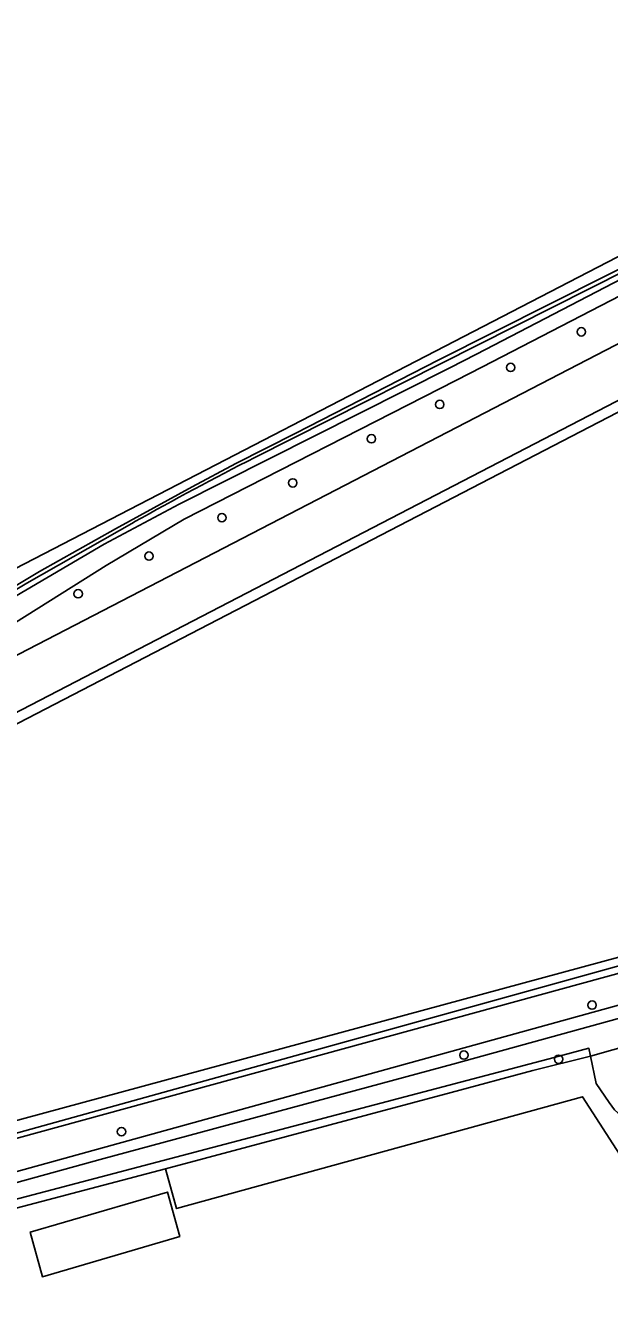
# Model space of a CAD drawing. Extents: x 164494 to 166241, y 382475 to 384495.
# Drawn here: x 164830.8 to 164898.8, y 383564.6 to 383714.6 of the extents above; entities that cross this region are included whole.
import ezdxf

# ---------------------------------------------------------------- set-up
doc = ezdxf.new("R2010")
doc.units = 0
for name, color, linetype in [('IMGEO_Berm_halfverhard', 7, 'Continuous'), ('IMGEO_Boom', 7, 'Continuous'), ('IMGEO_Bouwland', 7, 'Continuous'), ('IMGEO_Erf', 7, 'Continuous'), ('IMGEO_Groenvoorziening', 7, 'Continuous'), ('IMGEO_Haag', 7, 'Continuous'), ('IMGEO_Hek', 7, 'Continuous'), ('IMGEO_Loofbos', 7, 'Continuous'), ('IMGEO_Oever', 7, 'Continuous'), ('IMGEO_Pand', 7, 'Continuous'), ('IMGEO_Rijbaan_lokaal_gesloten', 7, 'Continuous'), ('IMGEO_Waterloop', 7, 'Continuous')]:
    doc.layers.add(name, color=color, linetype=linetype)

msp = doc.modelspace()

# ---------------------------------------------------------------- linework, layer by layer
at = {"layer": 'IMGEO_Berm_halfverhard'}
for points in [[(164857.49, 383664.27), (164918.16, 383694.89), (164990.21, 383731.63), (164992.01, 383732.54), (164993.81, 383733.45)], [(164976.85, 383725.17), (164953.21, 383713.15), (164938.76, 383705.81), (164924.55, 383698.62), (164878.88, 383675.63), (164862.3, 383667.12), (164855.28, 383663.57), (164850.2, 383660.84), (164841.27, 383655.96), (164832.44, 383650.98), (164820.83, 383644.04), (164820.9, 383643.93), (164821.05, 383643.71), (164830.96, 383649.63), (164843.46, 383656.75)]]:
    msp.add_lwpolyline(points, dxfattribs=at)
msp.add_arc((165044.98, 383297.53), 411.89, 117.0768, 119.2917, dxfattribs=at)
at = {"layer": 'IMGEO_Boom'}
for centre in [(164895.54, 383678.93), (164887.31, 383674.78), (164879.05, 383670.47), (164871.09, 383666.46), (164861.92, 383661.31), (164853.68, 383657.26), (164845.18, 383652.78), (164836.93, 383648.39), (164896.79, 383600.43), (164881.86, 383594.6), (164892.89, 383594.12), (164841.98, 383585.67)]:
    msp.add_circle(centre, 0.489, dxfattribs=at)
at = {"layer": 'IMGEO_Bouwland'}
for points in [[(164989.19, 383722.73), (164927.7, 383692), (164928.88, 383685.99), (164932.69, 383675.97), (164931.61, 383675.42), (164928.23, 383684.3), (164824.66, 383630.58)], [(164816.55, 383583.41), (164902.62, 383606.74), (164906.79, 383607.95), (164911.84, 383609.44), (164914.57, 383615.3), (164950.65, 383625.36), (164939.7, 383654.17), (164934.41, 383668.07), (164935.49, 383668.59), (164952.24, 383624.56), (164957.95, 383620.5), (164964.5, 383620.21), (164972.14, 383619.93), (164987.22, 383617.3), (165008.51, 383612.87)]]:
    msp.add_lwpolyline(points, dxfattribs=at)
at = {"layer": 'IMGEO_Erf'}
msp.add_lwpolyline([(164920.62, 383557.77), (164914.46, 383581.9), (164900.41, 383582.4), (164895.68, 383589.74), (164848.39, 383576.71), (164847.12, 383581.32), (164808.73, 383571.24), (164817.84, 383532.83)], dxfattribs=at)
msp.add_lwpolyline([(164832.77, 383568.75), (164831.34, 383573.96), (164847.33, 383578.63), (164848.76, 383573.43)], close=True, dxfattribs=at)
at = {"layer": 'IMGEO_Groenvoorziening'}
for points in [[(164802.51, 383588.73), (164799.07, 383603.38), (164797.1, 383611.73), (164802.6, 383625.63), (164809.89, 383633.96), (164816.08, 383639.05), (164826.55, 383646.32), (164839.94, 383654.17), (164848.68, 383658.82), (164880.21, 383674.74), (164883.32, 383676.34), (164927.21, 383699.15), (164948.87, 383710.09), (164959.25, 383715), (164967.4, 383719.26), (164974.26, 383722.56), (164975.93, 383723.27), (164988.54, 383730.22), (164989.34, 383730.51), (164989.81, 383729.48), (164990.82, 383729.99), (164990.21, 383731.63), (164918.16, 383694.89), (164857.49, 383664.27)], [(164824.09, 383631.63), (164928.88, 383685.99), (164927.7, 383692), (164811.53, 383631.8)], [(164824.66, 383630.58), (164928.23, 383684.3), (164931.61, 383675.42), (164932.69, 383675.97), (164928.88, 383685.99), (164824.09, 383631.63)], [(164815.99, 383581.68), (164912.9, 383608.61), (164915.43, 383614.29), (164952.24, 383624.56), (164935.49, 383668.59), (164934.41, 383668.07), (164939.7, 383654.17), (164950.65, 383625.36), (164914.57, 383615.3), (164911.84, 383609.44), (164906.79, 383607.95), (164902.62, 383606.74), (164816.55, 383583.41)], [(164843.46, 383656.75), (164830.96, 383649.63), (164821.05, 383643.71), (164820.9, 383643.93), (164815.74, 383640.75), (164812.9, 383639.28), (164808.77, 383637.66), (164803.55, 383636.73), (164799.93, 383636.15)], [(164807.84, 383574.95), (164907.59, 383602.56), (164915.95, 383605.32), (164915.83, 383605.67), (164917.29, 383605.99), (164917.79, 383606.09), (164917.8, 383606.63), (164940.19, 383613.17), (164961.32, 383618.82), (164964.5, 383620.21), (164957.95, 383620.5), (164952.24, 383624.56), (164915.43, 383614.29), (164912.9, 383608.61), (164815.99, 383581.68)]]:
    msp.add_lwpolyline(points, dxfattribs=at)
msp.add_lwpolyline([(164927.7, 383692), (164989.19, 383722.73), (164990.71, 383719.49), (164992.61, 383719.6), (165020.73, 383644.93), (165022.66, 383645.63), (164991.9, 383727.14), (164990.82, 383729.99), (164989.81, 383729.48), (164977.89, 383723.43), (164974.05, 383721.63), (164968.25, 383718.66), (164954.72, 383711.67), (164940.08, 383703.71), (164928.81, 383698.02), (164884.02, 383674.85), (164880.93, 383673.27), (164849.26, 383657.07), (164840.2, 383651.69), (164828.27, 383644.18), (164817.85, 383637.08), (164811.53, 383631.8)], close=True, dxfattribs=at)
msp.add_arc((165044.98, 383297.53), 411.89, 117.0768, 119.2917, dxfattribs=at)
at = {"layer": 'IMGEO_Haag'}
for points in [[(164824.66, 383630.58), (164928.23, 383684.3), (164931.61, 383675.42), (164932.69, 383675.97), (164928.88, 383685.99), (164824.09, 383631.63)], [(164815.99, 383581.68), (164912.9, 383608.61), (164915.43, 383614.29), (164952.24, 383624.56), (164935.49, 383668.59), (164934.41, 383668.07), (164939.7, 383654.17), (164950.65, 383625.36), (164914.57, 383615.3), (164911.84, 383609.44), (164906.79, 383607.95), (164902.62, 383606.74), (164816.55, 383583.41)]]:
    msp.add_lwpolyline(points, dxfattribs=at)
at = {"layer": 'IMGEO_Hek'}
for points in [[(164811.16, 383604.87), (164810.55, 383607.29), (164810.57, 383610.42), (164811.02, 383614.01), (164811.97, 383617.6), (164813.61, 383620.91), (164815.73, 383624), (164818.24, 383626.63), (164820.95, 383628.51), (164824.66, 383630.58), (164928.23, 383684.3), (164939.7, 383654.17)], [(164939.7, 383654.17), (164950.65, 383625.36), (164914.57, 383615.3), (164910.85, 383607.16), (164817.05, 383581.41)]]:
    msp.add_lwpolyline(points, dxfattribs=at)
at = {"layer": 'IMGEO_Loofbos'}
for points in [[(164897.28, 383591.3), (164896.62, 383594.49), (164889.88, 383592.79), (164880.39, 383590.23), (164847.12, 383581.32), (164848.39, 383576.71), (164895.68, 383589.74), (164900.41, 383582.4), (164914.46, 383581.9), (164920.62, 383557.77)], [(164898.79, 383589.06), (164897.28, 383591.3)]]:
    msp.add_lwpolyline(points, dxfattribs=at)
msp.add_arc((164902.69, 383591.37), 4.53, 210.6729, 262.8172, dxfattribs=at)
at = {"layer": 'IMGEO_Oever'}
for points in [[(164963.99, 383617.99), (164960.38, 383617.14), (164957.24, 383616.51), (164947.75, 383613.72), (164931.98, 383609.47), (164923.62, 383607.29), (164917.42, 383605.66), (164915.95, 383605.32), (164907.59, 383602.56), (164807.84, 383574.95)], [(164808.07, 383573.74), (164839.5, 383582.44), (164881, 383593.65), (164904.2, 383600.06), (164922.41, 383605.28), (164929.02, 383607.23), (164944.53, 383611.21), (164959.99, 383615.65), (164961.1, 383615.87), (164962.08, 383616.04), (164963.23, 383616.06), (164964.57, 383616.06), (164967.13, 383616.07), (164973.33, 383615.3), (164983.07, 383613.24), (165005.7, 383608.91)]]:
    msp.add_lwpolyline(points, dxfattribs=at)
msp.add_lwpolyline([(164889.88, 383592.79), (164896.62, 383594.49), (164896.43, 383595.39), (164892.39, 383594.31), (164808.48, 383572.19), (164808.73, 383571.24), (164847.12, 383581.32), (164880.39, 383590.23)], close=True, dxfattribs=at)
at = {"layer": 'IMGEO_Pand'}
msp.add_lwpolyline([(164848.76, 383573.43), (164847.33, 383578.63), (164831.34, 383573.96), (164832.77, 383568.75)], close=True, dxfattribs=at)
at = {"layer": 'IMGEO_Rijbaan_lokaal_gesloten'}
msp.add_lwpolyline([(165008.05, 383743.64), (164903.01, 383689.35), (164819.55, 383646.12), (164819.55, 383646.12), (164820.8, 383644.08), (164820.83, 383644.04), (164832.44, 383650.98), (164841.27, 383655.96), (164850.2, 383660.84), (164855.28, 383663.57), (164862.3, 383667.12), (164878.88, 383675.63), (164924.55, 383698.62), (164938.76, 383705.81), (164953.21, 383713.15), (164976.85, 383725.17)], dxfattribs=at)
at = {"layer": 'IMGEO_Waterloop'}
for points in [[(164828.27, 383644.18), (164840.2, 383651.69), (164849.26, 383657.07), (164880.93, 383673.27), (164884.02, 383674.85), (164928.81, 383698.02), (164940.08, 383703.71), (164954.72, 383711.67), (164968.25, 383718.66)], [(164959.25, 383715), (164948.87, 383710.09), (164927.21, 383699.15), (164883.32, 383676.34), (164880.21, 383674.74), (164848.68, 383658.82), (164839.94, 383654.17), (164826.55, 383646.32)], [(165005.7, 383608.91), (164983.07, 383613.24), (164973.33, 383615.3), (164967.13, 383616.07), (164964.57, 383616.06), (164963.23, 383616.06), (164962.08, 383616.04), (164961.1, 383615.87), (164959.99, 383615.65), (164944.53, 383611.21), (164929.02, 383607.23), (164922.41, 383605.28), (164904.2, 383600.06), (164881, 383593.65), (164839.5, 383582.44), (164808.07, 383573.74), (164808.48, 383572.19), (164892.39, 383594.31), (164896.43, 383595.39), (164896.62, 383594.49), (164901.82, 383595.96), (164902.35, 383596.93), (164918.69, 383601.54)], [(164901.82, 383595.96), (164896.62, 383594.49), (164897.28, 383591.3), (164898.79, 383589.06)]]:
    msp.add_lwpolyline(points, dxfattribs=at)
msp.add_arc((164902.69, 383591.37), 4.53, 210.6729, 262.8172, dxfattribs=at)

doc.saveas('drawing.dxf')
